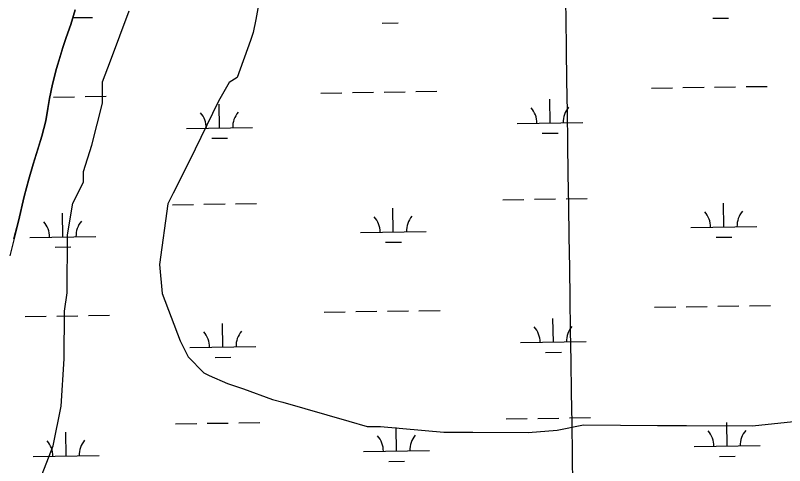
# Model space of a CAD drawing. Extents: x 3807117 to 3845308, y 337856 to 363736.
# Drawn here: x 3820963 to 3822131, y 354642 to 355325 of the extents above; entities that cross this region are included whole.
import ezdxf

# ---------------------------------------------------------------- set-up
doc = ezdxf.new("R2010")
doc.units = 0
for name, color, linetype in [('V-GRID-MAJR', 7, 'Continuous'), ('V-SITE-VEGE', 7, 'Continuous'), ('V-TOPO-SHOR', 7, 'Continuous'), ('V-WETL-SWMP', 7, 'Continuous')]:
    doc.layers.add(name, color=color, linetype=linetype)

msp = doc.modelspace()

# ---------------------------------------------------------------- linework, layer by layer
at = {"layer": 'V-GRID-MAJR'}
msp.add_spline([(3821974.84, 343440.355), (3821884.974, 349497.401), (3821795.061, 355557.53), (3821705.148, 361617.659), (3821705.102, 361620.743)], degree=3, dxfattribs=at)
at = {"layer": 'V-SITE-VEGE'}
for p, q in [((3821336.039, 355367.066), (3821327.765, 355319.03499999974)), ((3821107.0700000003, 355256.12599999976), (3821135.5270000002, 355332.09500000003)), ((3821327.765, 355319.03499999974), (3821323.651, 355299.026)), ((3821323.651, 355299.026), (3821319.579, 355287.029)), ((3821319.579, 355287.029), (3821299.245, 355231.04899999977)), ((3821094.879, 355224.141), (3821107.0700000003, 355256.12599999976)), ((3821299.245, 355231.04899999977), (3821287.182, 355223.09999999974)), ((3821094.7090000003, 355192.08900000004), (3821094.879, 355224.141)), ((3821287.182, 355223.10000000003), (3821271.005, 355195.143)), ((3821078.3370000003, 355128.075), (3821094.7090000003, 355192.08900000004)), ((3821271.005, 355195.143), (3821226.436, 355103.2369999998)), ((3821066.098, 355088.078), (3821078.3370000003, 355128.075)), ((3821226.436, 355103.2369999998), (3821202.139, 355055.291)), ((3821066.0100000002, 355072.052), (3821066.098, 355088.078)), ((3821049.813, 355040.08900000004), (3821066.0100000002, 355072.052)), ((3821202.139, 355055.291), (3821194.041, 355039.309)), ((3821041.541, 354992.0569999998), (3821049.813, 355040.08900000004)), ((3821194.041, 355039.309), (3821181.521, 354947.228)), ((3821041.063, 354903.91899999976), (3821041.541, 354992.0569999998)), ((3821181.521, 354947.228), (3821185.29, 354903.135)), ((3821036.906, 354875.897), (3821041.063, 354903.91899999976)), ((3821185.29, 354903.135), (3821212.944, 354830.873)), ((3821036.515, 354803.782), (3821036.906, 354875.897)), ((3821212.944, 354830.873), (3821224.833, 354806.771)), ((3821032.1180000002, 354731.691), (3821036.515, 354803.782)), ((3821224.833, 354806.771), (3821248.741, 354782.60000000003)), ((3821248.741, 354782.60000000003), (3821256.73, 354778.553)), ((3821256.73, 354778.553), (3821284.71, 354766.382)), ((3821284.71, 354766.382), (3821308.704, 354758.2369999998)), ((3821308.704, 354758.2369999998), (3821352.687, 354741.976)), ((3821352.687, 354741.976), (3821368.69, 354737.884)), ((3821368.69, 354737.884), (3821468.696, 354709.298)), ((3821019.774, 354671.662), (3821032.1180000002, 354731.691)), ((3821468.696, 354709.298), (3821496.696, 354701.131)), ((3821496.696, 354701.131), (3821516.73, 354701.02400000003)), ((3821516.73, 354701.02400000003), (3821612.836, 354692.49)), ((3821785.128, 354695.564), (3821825.237, 354703.36100000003)), ((3821825.237, 354703.36100000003), (3821937.412, 354702.7549999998)), ((3821937.412, 354702.755), (3821981.48, 354702.515)), ((3821981.48, 354702.5149999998), (3822081.64, 354701.9719999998)), ((3822081.64, 354701.972), (3822153.795, 354709.597)), ((3821612.836, 354692.49), (3821640.882, 354692.33900000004)), ((3821640.882, 354692.33900000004), (3821656.9050000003, 354692.252)), ((3821656.9050000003, 354692.252), (3821741.037, 354691.8000000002)), ((3821741.037, 354691.8), (3821785.128, 354695.564)), ((3820999.4620000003, 354619.6879999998), (3821019.774, 354671.662))]:
    msp.add_line(p, q, dxfattribs=at)
at = {"layer": 'V-TOPO-SHOR'}
msp.add_lwpolyline([(3820960.362, 354985.817), (3820967.1350000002, 355012.678), (3820975.912, 355050.054), (3820982.683, 355076.527), (3820989.433, 355099.489), (3820997.369, 355125.175), (3821002.528, 355141.909), (3821008.498, 355164.878), (3821011.722, 355183.961), (3821014.532, 355199.14900000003), (3821018.9390000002, 355220.956), (3821024.915, 355244.703), (3821030.869, 355264.552), (3821034.44, 355276.227), (3821039.591, 355291.401), (3821046.718, 355311.63300000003), (3821053.464, 355333.817)], dxfattribs=at)
at = {"layer": 'V-WETL-SWMP'}
for p, q in [((3821053.4644255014, 355333.8192187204), (3821046.717428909, 355311.635228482)), ((3821049.799844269, 355321.77014871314), (3821079.5086101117, 355322.21525137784)), ((3822021.4500666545, 355320.89487771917), (3822045.447372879, 355321.2544101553)), ((3821046.717428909, 355311.635228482), (3821039.590432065, 355291.40323751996)), ((3821519.5984011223, 355313.3760358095), (3821543.595707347, 355313.73556824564)), ((3821039.590432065, 355291.40323751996), (3821034.440434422, 355276.22824427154)), ((3821034.440434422, 355276.22824427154), (3821024.9144392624, 355244.70325813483)), ((3821024.9144392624, 355244.70325813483), (3821018.93844285, 355220.95626841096)), ((3821018.93844285, 355220.95626841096), (3821014.532446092, 355199.1502776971)), ((3821928.184288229, 355214.8458283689), (3821960.1806965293, 355215.3252049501)), ((3821976.1789006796, 355215.56489324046), (3822008.175308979, 355216.0442698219)), ((3822024.1735131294, 355216.2839581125), (3822056.1699214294, 355216.7633346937)), ((3822072.1681255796, 355217.00302298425), (3822104.164533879, 355217.48239956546)), ((3821020.4701820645, 355201.24627429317), (3821052.4665903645, 355201.7256508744)), ((3821068.4647945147, 355201.965339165), (3821100.4612028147, 355202.44471574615)), ((3821426.332622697, 355207.32698645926), (3821458.3290309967, 355207.80636304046)), ((3821474.327235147, 355208.0460513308), (3821506.323643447, 355208.52542791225)), ((3821522.321847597, 355208.7651162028), (3821554.3182558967, 355209.244492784)), ((3821570.316460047, 355209.4841810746), (3821602.3128683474, 355209.9635576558)), ((3821014.532446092, 355199.1502776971), (3821011.7214483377, 355183.96228412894)), ((3821272.5181228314, 355154.2748222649), (3821271.9788190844, 355190.2707753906)), ((3821774.3697883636, 355161.79366417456), (3821773.8304846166, 355197.78961730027)), ((3821011.7214483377, 355183.96228412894), (3821008.499451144, 355164.8782921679)), ((3821008.499451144, 355164.8782921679), (3821002.5284546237, 355141.91030213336)), ((3821222.5237348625, 355153.52579635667), (3821322.5125108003, 355155.0238481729)), ((3821724.375400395, 355161.0446382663), (3821824.3641763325, 355162.54269008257)), ((3821762.6023018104, 355146.1846326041), (3821786.5996080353, 355146.54416504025)), ((3821002.5284546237, 355141.91030213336), (3820989.4344611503, 355099.49032082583)), ((3821260.7506362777, 355138.6657906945), (3821284.7479425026, 355139.0253231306)), ((3820989.4344611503, 355099.49032082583), (3820982.6834646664, 355076.5273308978)), ((3820982.6834646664, 355076.5273308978), (3820975.912468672, 355050.0553423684)), ((3820975.912468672, 355050.0553423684), (3820967.134474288, 355012.6803584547)), ((3821200.8476096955, 355037.75610846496), (3821232.8440179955, 355038.23548504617)), ((3821248.8422221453, 355038.475173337), (3821280.838630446, 355038.95454991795)), ((3821296.836834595, 355039.1942382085), (3821328.833242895, 355039.6736147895)), ((3821702.6992752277, 355045.2749503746), (3821734.695683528, 355045.7543269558)), ((3821750.693887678, 355045.99401524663), (3821782.6902959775, 355046.4733918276)), ((3821798.6885001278, 355046.7130801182), (3821830.6849084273, 355047.19245669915)), ((3822038.201244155, 355003.86630634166), (3822037.661940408, 355039.8622594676)), ((3821536.3495786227, 354996.347464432), (3821535.8102748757, 355032.34341755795)), ((3821034.4979130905, 354988.82862252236), (3821033.958609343, 355024.8245756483)), ((3820967.134474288, 355012.6803584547), (3820953.9854822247, 354960.12438118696)), ((3821988.206856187, 355003.11728043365), (3822088.195632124, 355004.61533224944)), ((3821486.3551906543, 354995.598438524), (3821586.3439665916, 354997.0964903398)), ((3820984.5035251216, 354988.07959661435), (3821084.492301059, 354989.57764843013)), ((3821524.582092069, 354980.7384328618), (3821548.579398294, 354981.09796529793)), ((3822026.433757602, 354988.25727477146), (3822050.4310638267, 354988.6168072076)), ((3821022.7304265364, 354973.21959095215), (3821046.7277327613, 354973.5791233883)), ((3821431.3163136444, 354874.68938351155), (3821463.312721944, 354875.16876009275)), ((3821479.310926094, 354875.4084483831), (3821511.3073343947, 354875.88782496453)), ((3821527.3055385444, 354876.1275132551), (3821559.301946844, 354876.6068898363)), ((3821575.300150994, 354876.8465781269), (3821607.296559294, 354877.3259547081)), ((3821933.1679791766, 354882.2082254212), (3821965.1643874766, 354882.6876020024)), ((3821981.162591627, 354882.92729029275), (3822013.158999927, 354883.4066668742)), ((3822029.1572040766, 354883.64635516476), (3822061.153612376, 354884.12573174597)), ((3822077.1518165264, 354884.36542003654), (3822109.148224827, 354884.84479661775)), ((3820977.459260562, 354867.88960647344), (3821009.455668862, 354868.3689830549)), ((3821025.4538730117, 354868.60867134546), (3821057.450281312, 354869.08804792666)), ((3821073.4484854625, 354869.3277362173), (3821105.4448937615, 354869.80711279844)), ((3821779.353479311, 354829.15606122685), (3821778.814175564, 354865.15201435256)), ((3821277.501813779, 354821.6372193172), (3821276.9625100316, 354857.6331724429)), ((3821729.359091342, 354828.4070353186), (3821829.3478672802, 354829.90508713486)), ((3821227.5074258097, 354820.88819340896), (3821327.496201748, 354822.3862452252)), ((3821265.734327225, 354806.02818774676), (3821289.7316334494, 354806.3877201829)), ((3821767.585992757, 354813.5470296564), (3821791.583298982, 354813.90656209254)), ((3821707.6829661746, 354712.63734742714), (3821739.6793744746, 354713.11672400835)), ((3821755.677578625, 354713.35641229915), (3821787.673986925, 354713.8357888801)), ((3821803.6721910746, 354714.0754771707), (3821835.668599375, 354714.5548537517)), ((3821205.831300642, 354705.1185055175), (3821237.8277089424, 354705.5978820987)), ((3821253.8259130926, 354705.8375703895), (3821285.822321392, 354706.3169469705)), ((3821301.8205255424, 354706.55663526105), (3821333.8169338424, 354707.036011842)), ((3821541.3332695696, 354663.70986148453), (3821540.793965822, 354699.70581461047)), ((3822043.1849351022, 354671.2287033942), (3822042.645631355, 354707.2246565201)), ((3821039.4816040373, 354656.1910195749), (3821038.9423002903, 354692.1869727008)), ((3821491.3388816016, 354662.9608355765), (3821591.3276575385, 354664.4588873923)), ((3821993.1905471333, 354670.4796774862), (3822093.1793230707, 354671.97772930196)), ((3820989.4872160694, 354655.4419936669), (3821089.4759920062, 354656.94004548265)), ((3822031.4174485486, 354655.619671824), (3822055.414754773, 354655.9792042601)), ((3821529.5657830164, 354648.1008299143), (3821553.5630892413, 354648.46036235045))]:
    msp.add_line(p, q, dxfattribs=at)
for centre, radius, start, end in [((3821327.7477455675, 355155.5771398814), 35.24628790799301, 140.0865294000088, 181.63018773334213), ((3821719.125939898, 355161.44084617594), 35.24628790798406, 0.08653266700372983, 41.630191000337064), ((3821829.5994110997, 355163.09598179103), 35.24628790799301, 140.0865294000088, 181.63018773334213), ((3821217.2742743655, 355153.9220042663), 35.24628790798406, 0.08653266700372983, 41.630191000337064), ((3821982.957395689, 355003.513488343), 35.24628790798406, 0.08653266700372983, 41.630191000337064), ((3822093.430866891, 355005.16862395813), 35.24628790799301, 140.0865294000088, 181.63018773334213), ((3821481.105730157, 354995.99464643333), 35.24628790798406, 0.08653266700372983, 41.630191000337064), ((3821591.5792013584, 354997.6497820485), 35.24628790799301, 140.0865294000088, 181.63018773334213), ((3820979.254064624, 354988.47580452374), 35.24628790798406, 0.08653266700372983, 41.630191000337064), ((3821089.7275358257, 354990.1309401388), 35.24628790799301, 140.0865294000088, 181.63018773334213), ((3821724.109630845, 354828.8032432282), 35.24628790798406, 0.08653266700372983, 41.630191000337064), ((3821834.583102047, 354830.4583788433), 35.24628790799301, 140.0865294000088, 181.63018773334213), ((3821222.257965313, 354821.2844013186), 35.24628790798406, 0.08653266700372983, 41.630191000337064), ((3821332.7314365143, 354822.93953693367), 35.24628790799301, 140.0865294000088, 181.63018773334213), ((3821596.5628923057, 354665.012179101), 35.24628790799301, 140.0865294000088, 181.63018773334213), ((3821987.941086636, 354670.8758853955), 35.24628790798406, 0.08653266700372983, 41.630191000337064), ((3822098.4145578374, 354672.53102101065), 35.24628790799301, 140.0865294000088, 181.63018773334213), ((3820984.2377555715, 354655.83820157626), 35.24628790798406, 0.08653266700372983, 41.630191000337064), ((3821094.7112267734, 354657.49333719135), 35.24628790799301, 140.0865294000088, 181.63018773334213), ((3821486.0894211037, 354663.3570434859), 35.24628790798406, 0.08653266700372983, 41.630191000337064)]:
    msp.add_arc(centre, radius, start, end, dxfattribs=at)

doc.saveas('drawing.dxf')
